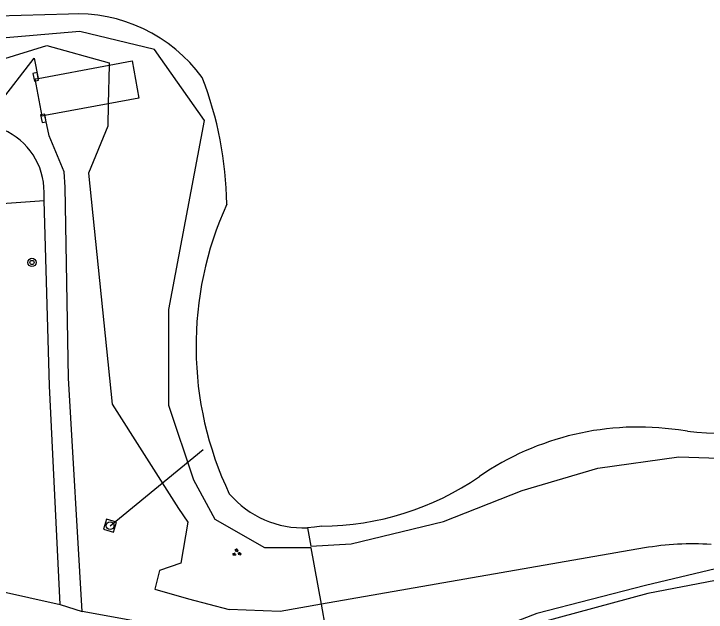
# Model space of a CAD drawing. Extents: x 131000 to 133013, y 393000 to 396501.
# Drawn here: x 131717.5 to 131784.2, y 393627.9 to 393685.6 of the extents above; entities that cross this region are included whole.
import ezdxf

# ---------------------------------------------------------------- set-up
doc = ezdxf.new("R2010")
doc.units = 0
for name, color, linetype in [('gg-knt-BGT kruinlijn', 7, 'Continuous'), ('gg-knt-onverhard', 7, 'Continuous'), ('gg-knt-verharding', 7, 'Continuous'), ('gg-kntw-bovenkant insteek waterloop', 7, 'Continuous'), ('gg-kwrk-duiker nz buis', 7, 'Continuous'), ('gg-kwrk-steiger', 7, 'Continuous'), ('gt-grn-groengrens', 7, 'Continuous'), ('gt-grn-weggrens', 7, 'Continuous'), ('gt-symb-boom', 7, 'Continuous'), ('gt-symb-groenvak', 7, 'Continuous'), ('gt-symb-kolk', 7, 'Continuous'), ('gt-symb-rioolschacht', 7, 'Continuous')]:
    doc.layers.add(name, color=color, linetype=linetype)

# ---------------------------------------------------------------- blocks, each defined once
blk = doc.blocks.new('gt0-KOLK')
at = {"layer": 'gt-symb-kolk'}
blk.add_lwpolyline([(0, 0), (0.375, 0), (0.375, 0.4), (-0.375, 0.4), (-0.375, 0), (0, 0)], dxfattribs=at)
blk = doc.blocks.new('gt0-RS')
at = {"layer": 'gt-symb-rioolschacht'}
blk.add_lwpolyline([(-0.5, -0.5), (0.5, -0.5), (0.5, 0.5), (-0.5, 0.5)], close=True, dxfattribs=at)
blk.add_circle((0, 0), 0.375, dxfattribs=at)
blk = doc.blocks.new('gt0-BOOM')
at = {"layer": 'gt-symb-boom'}
for radius in [0.4, 0.2]:
    blk.add_circle((0, 0), radius, dxfattribs=at)
blk = doc.blocks.new('gt0-GRVAK')
at = {"layer": 'gt-symb-groenvak'}
for p, q in [((-0.11, 0.189), (-0.228, 0.24)), ((-0.182, 0.153), (0.088, 0.153)), ((-0.091, 0.211), (-0.156, 0.322)), ((-0.047, 0.214), (-0.047, 0.393)), ((-0.004, 0.211), (0.061, 0.322)), ((0.015, 0.189), (0.133, 0.24)), ((0.262, -0.052), (0.197, 0.059)), ((0.305, -0.049), (0.305, 0.13)), ((0.349, -0.052), (0.414, 0.059)), ((-0.245, -0.228), (-0.363, -0.177)), ((-0.318, -0.264), (-0.047, -0.264)), ((-0.226, -0.206), (-0.291, -0.095)), ((-0.183, -0.203), (-0.183, -0.024)), ((-0.139, -0.206), (-0.074, -0.095)), ((-0.12, -0.228), (-0.002, -0.177)), ((0.243, -0.074), (0.125, -0.023)), ((0.17, -0.11), (0.441, -0.11)), ((0.368, -0.074), (0.486, -0.023))]:
    blk.add_line(p, q, dxfattribs=at)

msp = doc.modelspace()

# ---------------------------------------------------------------- linework, layer by layer
at = {"layer": 'gg-knt-BGT kruinlijn'}
for p, q in [((131726.651, 393680.66), (131726.566, 393676.946)), ((131778.262, 393634.128), (131747.126, 393628.699))]:
    msp.add_line(p, q, dxfattribs=at)
for points in [[(131641.803, 393665.476), (131673.667, 393671.647), (131693.365, 393676.297), (131705.856, 393677.996), (131720.657, 393682.56)], [(131720.657, 393682.56), (131726.656, 393680.902), (131726.651, 393680.66)], [(131726.566, 393676.946), (131726.517, 393674.773), (131724.657, 393670.25), (131726.947, 393648), (131733.33, 393637.924), (131734.238, 393636.624), (131733.554, 393632.68), (131731.517, 393631.954), (131731.078, 393630.17), (131734.301, 393629.227), (131738.231, 393628.201)], [(131747.126, 393628.699), (131743.156, 393628.007), (131738.231, 393628.201)]]:
    msp.add_lwpolyline(points, dxfattribs=at)
msp.add_arc((131782.9, 393607.496), 27.033, 86.18657, 99.87919, dxfattribs=at)
at = {"layer": 'gg-knt-onverhard'}
for p, q in [((131720.405, 393667.618), (131720.383, 393668.403)), ((131694.04, 393634.805), (131721.943, 393628.691)), ((131739.156, 393625.286), (131724.046, 393628.02))]:
    msp.add_line(p, q, dxfattribs=at)
for points in [[(131716.025, 393676.968), (131719.435, 393681.324), (131719.815, 393679.394)], [(131722.308, 393670.387), (131720.871, 393673.841), (131720.471, 393675.813)], [(131724.046, 393628.02), (131722.748, 393650.494), (131722.427, 393668.894), (131722.308, 393670.387)], [(131721.943, 393628.691), (131720.917, 393649.763), (131720.405, 393667.618)]]:
    msp.add_lwpolyline(points, dxfattribs=at)
msp.add_arc((131713.876, 393668.464), 6.507, 359.46608, 66.701, dxfattribs=at)
at = {"layer": 'gg-knt-verharding'}
for points in [[(131796.578, 393634.838), (131778.378, 393630.518), (131767.878, 393627.802), (131764.657, 393626.561)], [(131796.492, 393633.169), (131778.587, 393629.73), (131768.274, 393626.941), (131766.914, 393626.617)]]:
    msp.add_lwpolyline(points, dxfattribs=at)
at = {"layer": 'gg-kntw-bovenkant insteek waterloop'}
for p, q in [((131722.753, 393685.588), (131698.781, 393684.835)), ((131782.413, 393645.381), (131781.54, 393645.507))]:
    msp.add_line(p, q, dxfattribs=at)
msp.add_lwpolyline([(131747.15, 393636.245), (131746.469, 393636.137), (131745.787, 393636.08)], dxfattribs=at)
for centre, radius, start, end in [((131723.574, 393670.723), 14.887, 35.93853, 93.16001), ((131702.833, 393666.733), 35.177, 0.88856, 21.21166), ((131768.126, 393653.57), 33.094, 155.52724, 205.44517), ((131777.68, 393618.792), 26.992, 81.77854, 124.58693), ((131789.854, 393728.833), 83.783, 264.90497, 274.97818), ((131747.034, 393663.249), 27.004, 270.24675, 304.57453), ((131745.348, 393645.402), 9.332, 220.4203, 272.69759)]:
    msp.add_arc(centre, radius, start, end, dxfattribs=at)
at = {"layer": 'gg-kwrk-duiker nz buis'}
msp.add_line((131726.751, 393636.278), (131735.719, 393643.608), dxfattribs=at)
at = {"layer": 'gg-kwrk-steiger'}
for p, q in [((131719.815, 393679.394), (131726.651, 393680.66)), ((131726.566, 393676.946), (131720.471, 393675.813))]:
    msp.add_line(p, q, dxfattribs=at)
for points in [[(131726.651, 393680.66), (131728.867, 393681.07), (131729.528, 393677.497), (131726.566, 393676.946)], [(131720.471, 393675.813), (131720.187, 393675.76), (131719.517, 393679.339), (131719.815, 393679.394)]]:
    msp.add_lwpolyline(points, dxfattribs=at)
at = {"layer": 'gt-grn-groengrens'}
for p, q in [((131715.855, 393667.293), (131720.405, 393667.618)), ((131745.787, 393636.08), (131746.11, 393634.301)), ((131747.611, 393626.021), (131747.126, 393628.699))]:
    msp.add_line(p, q, dxfattribs=at)
for points in [[(131747.126, 393628.699), (131746.141, 393634.128), (131741.674, 393634.128), (131736.868, 393636.874), (131734.808, 393640.65), (131732.405, 393647.859), (131732.405, 393657.128), (131735.838, 393675.323), (131731.032, 393682.189), (131723.823, 393683.905), (131707.688, 393682.532), (131694.643, 393682.875), (131681.255, 393682.532), (131676.792, 393678.756), (131669.926, 393673.606), (131657.567, 393671.203), (131650.907, 393671.203), (131651.375, 393673.7)], [(131746.11, 393634.301), (131749.983, 393634.529), (131758.9, 393636.69), (131766.465, 393639.663), (131773.761, 393641.824), (131781.597, 393642.905), (131796.97, 393642.392)]]:
    msp.add_lwpolyline(points, dxfattribs=at)
at = {"layer": 'gt-grn-weggrens'}
msp.add_line((131721.943, 393628.691), (131724.046, 393628.02), dxfattribs=at)

# ---------------------------------------------------------------- block references
at = {"layer": 'gt-symb-boom'}
msp.add_blockref('gt0-BOOM', (131719.22, 393661.652), dxfattribs=at)
at = {"layer": 'gt-symb-groenvak', "rotation": -11.130111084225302}
msp.add_blockref('gt0-GRVAK', (131738.946, 393633.671), dxfattribs=at)
at = {"layer": 'gt-symb-kolk'}
for p, rotation in [((131719.778, 393679.58), 101.13011108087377), ((131720.519, 393675.576), 101.47848203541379)]:
    msp.add_blockref('gt0-KOLK', p, dxfattribs=dict(at, rotation=rotation))
at = {"layer": 'gt-symb-rioolschacht', "rotation": 163.08678228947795}
msp.add_blockref('gt0-RS', (131726.751, 393636.278), dxfattribs=at)

doc.saveas('drawing.dxf')
